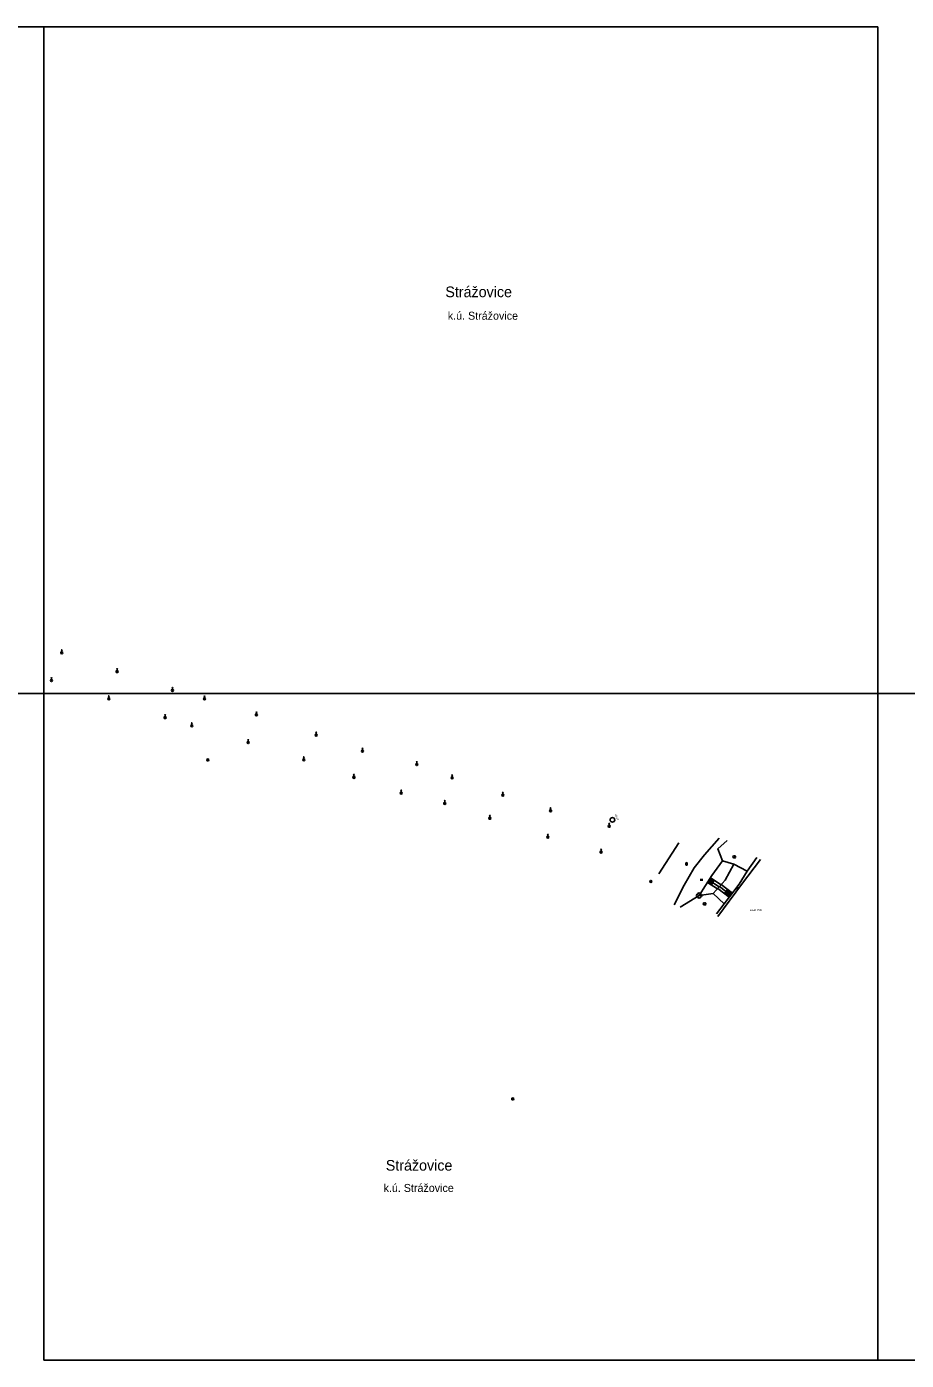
# Model space of a CAD drawing. Extents: x -582188 to -561562, y -1187250 to -1183500.
# Drawn here: x -569069 to -568739, y -1185250 to -1184750 of the extents above; entities that cross this region are included whole.
import ezdxf

# ---------------------------------------------------------------- set-up
doc = ezdxf.new("R2010")
doc.units = 0
for name, color, linetype in [('MAP_ZN_BP', 7, 'Continuous'), ('NÁZEV_K_Ú', 7, 'Continuous'), ('NÁZVY_SÍDEL_JEDNOTKY', 7, 'Continuous'), ('POMOC_POPIS', 7, 'Continuous'), ('ROZHRANÍ_PLOCH', 7, 'Continuous'), ('RÁMY_ML', 7, 'Continuous'), ('VÝŠKOPIS', 7, 'Continuous'), ('ZELEŇ', 7, 'Continuous'), ('ZN_BP', 7, 'Continuous'), ('ZN_DOPLŇKOVÉ', 7, 'Continuous'), ('ZN_KULTUR', 7, 'Continuous')]:
    doc.layers.add(name, color=color, linetype=linetype)

msp = doc.modelspace()

# ---------------------------------------------------------------- linework, layer by layer
at = {"layer": 'MAP_ZN_BP'}
for centre, radius in [((-569001.1, -1185024.921), 0.375), ((-569001.1, -1185024.921), 0.0005), ((-568835.08, -1185070.451), 0.375), ((-568835.08, -1185070.451), 0.0005), ((-568886.84, -1185152.021), 0.375), ((-568886.84, -1185152.021), 0.0005)]:
    msp.add_circle(centre, radius, dxfattribs=at)
at = {"layer": 'ROZHRANÍ_PLOCH'}
msp.add_circle((-568849.475, -1185047.369), 0.858, dxfattribs=at)
at = {"layer": 'RÁMY_ML'}
for p, q in [((-569062.5, -1184750), (-569062.5, -1185250)), ((-568750, -1184750), (-568750, -1185250))]:
    msp.add_line(p, q, dxfattribs=at)
for points in [[(-568750, -1184750), (-569062.5, -1184750), (-569375, -1184750), (-569687.5, -1184750), (-570000, -1184750), (-570937.5, -1184750)], [(-568125, -1185000), (-568437.5, -1185000), (-569375, -1185000), (-569687.5, -1185000), (-570000, -1185000), (-570312.5, -1185000), (-570625, -1185000)], [(-567500, -1185250), (-567812.5, -1185250), (-568750, -1185250), (-569062.5, -1185250)]]:
    msp.add_lwpolyline(points, dxfattribs=at)
at = {"layer": 'VÝŠKOPIS'}
for p, q in [((-568813.31, -1185069.99), (-568809.46, -1185072.47)), ((-568813.04, -1185069.57), (-568811.36, -1185070.65)), ((-568812.77, -1185069.15), (-568808.79, -1185071.71)), ((-568813.85, -1185070.83), (-568810.14, -1185073.23)), ((-568813.58, -1185070.41), (-568811.9, -1185071.49)), ((-568805.73, -1185076.39), (-568810.02, -1185073.1)), ((-568805.12, -1185075.59), (-568809.36, -1185072.35)), ((-568804.51, -1185074.8), (-568808.69, -1185071.6)), ((-568805.42, -1185075.99), (-568807.47, -1185074.42)), ((-568804.81, -1185075.2), (-568806.87, -1185073.63))]:
    msp.add_line(p, q, dxfattribs=at)
for points in [[(-568817, -1185075.72), (-568812.17, -1185068.22), (-568808.23, -1185062.7)], [(-568803.94, -1185063.98), (-568807.28, -1185070.01), (-568811.7, -1185074.99)], [(-568798.96, -1185066.67), (-568801.93, -1185071.43), (-568807.65, -1185078.9)]]:
    msp.add_lwpolyline(points, dxfattribs=at)
at = {"layer": 'ZELEŇ'}
msp.add_line((-568824.61, -1185055.94), (-568832.14, -1185067.63), dxfattribs=at)
for points in [[(-568809.42, -1185054.24), (-568814.94, -1185060.43), (-568818.8, -1185065.3), (-568822.59, -1185071.81), (-568826.39, -1185079.21)], [(-568795.4, -1185061.52), (-568798.96, -1185066.67), (-568803.94, -1185063.98), (-568808.23, -1185062.7), (-568810.04, -1185058.29), (-568806.52, -1185055.06)], [(-568810.54, -1185082.65), (-568807.65, -1185078.9), (-568811.7, -1185074.99), (-568817, -1185075.72), (-568824.13, -1185080.14)]]:
    msp.add_lwpolyline(points, dxfattribs=at)
msp.add_circle((-568817, -1185075.72), 0.0005, dxfattribs=at)
for centre, start, end in [((-568817, -1185075.22), 0, 179.99999), ((-568817.5, -1185075.72), 89.99999, 269.99999), ((-568817, -1185076.22), 179.99999, 359.99999), ((-568816.5, -1185075.72), 270, 89.99999)]:
    msp.add_arc(centre, 0.5, start, end, dxfattribs=at)
at = {"layer": 'ZN_BP'}
for p, q in [((-569056.095, -1184984.974), (-569055.566, -1184984.446)), ((-569055.566, -1184984.978), (-569056.095, -1184984.446)), ((-569055.83, -1184984.335), (-569055.83, -1184983.585)), ((-569059.945, -1184995.394), (-569059.416, -1184994.866)), ((-569059.416, -1184995.398), (-569059.945, -1184994.866)), ((-569059.68, -1184994.755), (-569059.68, -1184994.005)), ((-569035.365, -1184992.064), (-569034.836, -1184991.536)), ((-569034.836, -1184992.068), (-569035.365, -1184991.536)), ((-569035.1, -1184991.425), (-569035.1, -1184990.675)), ((-569014.605, -1184999.084), (-569014.076, -1184998.556)), ((-569014.076, -1184999.088), (-569014.605, -1184998.556)), ((-569014.34, -1184998.445), (-569014.34, -1184997.695)), ((-569038.435, -1185002.254), (-569037.906, -1185001.726)), ((-569037.906, -1185002.258), (-569038.435, -1185001.726)), ((-569038.17, -1185001.615), (-569038.17, -1185000.865)), ((-569002.575, -1185002.264), (-569002.046, -1185001.736)), ((-569002.046, -1185002.268), (-569002.575, -1185001.736)), ((-569002.31, -1185001.625), (-569002.31, -1185000.875)), ((-569017.375, -1185009.324), (-569016.846, -1185008.796)), ((-569016.846, -1185009.328), (-569017.375, -1185008.796)), ((-569017.11, -1185008.685), (-569017.11, -1185007.935)), ((-568983.165, -1185008.264), (-568982.636, -1185007.736)), ((-568982.636, -1185008.268), (-568983.165, -1185007.736)), ((-568982.9, -1185007.625), (-568982.9, -1185006.875)), ((-569007.365, -1185012.344), (-569006.836, -1185011.816)), ((-569006.836, -1185012.348), (-569007.365, -1185011.816)), ((-569007.1, -1185011.705), (-569007.1, -1185010.955)), ((-568960.44, -1185015.245), (-568960.44, -1185014.495)), ((-568986.205, -1185018.644), (-568985.676, -1185018.116)), ((-568985.676, -1185018.648), (-568986.205, -1185018.116)), ((-568985.94, -1185018.005), (-568985.94, -1185017.255)), ((-568960.705, -1185015.884), (-568960.176, -1185015.356)), ((-568960.176, -1185015.888), (-568960.705, -1185015.356)), ((-568965.405, -1185025.124), (-568964.876, -1185024.596)), ((-568964.876, -1185025.128), (-568965.405, -1185024.596)), ((-568965.14, -1185024.485), (-568965.14, -1185023.735)), ((-568943.415, -1185021.844), (-568942.886, -1185021.316)), ((-568942.886, -1185021.848), (-568943.415, -1185021.316)), ((-568943.15, -1185021.205), (-568943.15, -1185020.455)), ((-568923.045, -1185026.884), (-568922.516, -1185026.356)), ((-568922.516, -1185026.888), (-568923.045, -1185026.356)), ((-568922.78, -1185026.245), (-568922.78, -1185025.495)), ((-568946.575, -1185031.694), (-568946.046, -1185031.166)), ((-568946.046, -1185031.698), (-568946.575, -1185031.166)), ((-568946.31, -1185031.055), (-568946.31, -1185030.305)), ((-568909.835, -1185031.844), (-568909.306, -1185031.316)), ((-568909.306, -1185031.848), (-568909.835, -1185031.316)), ((-568909.57, -1185031.205), (-568909.57, -1185030.455)), ((-568928.855, -1185037.604), (-568928.326, -1185037.076)), ((-568928.326, -1185037.608), (-568928.855, -1185037.076)), ((-568928.59, -1185036.965), (-568928.59, -1185036.215)), ((-568890.805, -1185038.394), (-568890.276, -1185037.866)), ((-568890.276, -1185038.398), (-568890.805, -1185037.866)), ((-568890.54, -1185037.755), (-568890.54, -1185037.005)), ((-568912.595, -1185041.484), (-568912.066, -1185040.956)), ((-568912.066, -1185041.488), (-568912.595, -1185040.956)), ((-568912.33, -1185040.845), (-568912.33, -1185040.095)), ((-568872.895, -1185044.214), (-568872.366, -1185043.686)), ((-568872.366, -1185044.218), (-568872.895, -1185043.686)), ((-568872.63, -1185043.575), (-568872.63, -1185042.825)), ((-568895.675, -1185047.064), (-568895.146, -1185046.536)), ((-568895.146, -1185047.068), (-568895.675, -1185046.536)), ((-568895.41, -1185046.425), (-568895.41, -1185045.675)), ((-568850.935, -1185050.064), (-568850.406, -1185049.536)), ((-568850.406, -1185050.068), (-568850.935, -1185049.536)), ((-568850.67, -1185049.425), (-568850.67, -1185048.675)), ((-568873.915, -1185054.134), (-568873.386, -1185053.606)), ((-568873.386, -1185054.138), (-568873.915, -1185053.606)), ((-568873.65, -1185053.495), (-568873.65, -1185052.745)), ((-568854.015, -1185059.734), (-568853.486, -1185059.206)), ((-568853.486, -1185059.738), (-568854.015, -1185059.206)), ((-568853.75, -1185059.095), (-568853.75, -1185058.345))]:
    msp.add_line(p, q, dxfattribs=at)
for points in [[(-569055.955, -1184983.835), (-569055.83, -1184983.585), (-569055.705, -1184983.835)], [(-569059.805, -1184994.255), (-569059.68, -1184994.005), (-569059.555, -1184994.255)], [(-569035.225, -1184990.925), (-569035.1, -1184990.675), (-569034.975, -1184990.925)], [(-569014.465, -1184997.945), (-569014.34, -1184997.695), (-569014.215, -1184997.945)], [(-569038.295, -1185001.115), (-569038.17, -1185000.865), (-569038.045, -1185001.115)], [(-569002.435, -1185001.125), (-569002.31, -1185000.875), (-569002.185, -1185001.125)], [(-569017.235, -1185008.185), (-569017.11, -1185007.935), (-569016.985, -1185008.185)], [(-568983.025, -1185007.125), (-568982.9, -1185006.875), (-568982.775, -1185007.125)], [(-569007.225, -1185011.205), (-569007.1, -1185010.955), (-569006.975, -1185011.205)], [(-568960.565, -1185014.745), (-568960.44, -1185014.495), (-568960.315, -1185014.745)], [(-568986.065, -1185017.505), (-568985.94, -1185017.255), (-568985.815, -1185017.505)], [(-568965.265, -1185023.985), (-568965.14, -1185023.735), (-568965.015, -1185023.985)], [(-568943.275, -1185020.705), (-568943.15, -1185020.455), (-568943.025, -1185020.705)], [(-568922.905, -1185025.745), (-568922.78, -1185025.495), (-568922.655, -1185025.745)], [(-568946.435, -1185030.555), (-568946.31, -1185030.305), (-568946.185, -1185030.555)], [(-568909.695, -1185030.705), (-568909.57, -1185030.455), (-568909.445, -1185030.705)], [(-568928.715, -1185036.465), (-568928.59, -1185036.215), (-568928.465, -1185036.465)], [(-568890.665, -1185037.255), (-568890.54, -1185037.005), (-568890.415, -1185037.255)], [(-568912.455, -1185040.345), (-568912.33, -1185040.095), (-568912.205, -1185040.345)], [(-568872.755, -1185043.075), (-568872.63, -1185042.825), (-568872.505, -1185043.075)], [(-568895.535, -1185045.925), (-568895.41, -1185045.675), (-568895.285, -1185045.925)], [(-568850.795, -1185048.925), (-568850.67, -1185048.675), (-568850.545, -1185048.925)], [(-568873.775, -1185052.995), (-568873.65, -1185052.745), (-568873.525, -1185052.995)], [(-568853.875, -1185058.595), (-568853.75, -1185058.345), (-568853.625, -1185058.595)]]:
    msp.add_lwpolyline(points, dxfattribs=at)
for centre in [(-569055.83, -1184984.71), (-569059.68, -1184995.13), (-569035.1, -1184991.8), (-569014.34, -1184998.82), (-569038.17, -1185001.99), (-569002.31, -1185002), (-569017.11, -1185009.06), (-568982.9, -1185008), (-569007.1, -1185012.08), (-568985.94, -1185018.38), (-568960.44, -1185015.62), (-568965.14, -1185024.86), (-568943.15, -1185021.58), (-568922.78, -1185026.62), (-568946.31, -1185031.43), (-568909.57, -1185031.58), (-568928.59, -1185037.34), (-568890.54, -1185038.13), (-568912.33, -1185041.22), (-568872.63, -1185043.95), (-568895.41, -1185046.8), (-568850.67, -1185049.8), (-568873.65, -1185053.87), (-568853.75, -1185059.47)]:
    msp.add_circle(centre, 0.375, dxfattribs=at)
at = {"layer": 'ZN_DOPLŇKOVÉ'}
msp.add_lwpolyline([(-568793.97, -1185062.18), (-568801.07, -1185071.64), (-568810.03, -1185083.63)], dxfattribs=at)
at = {"layer": 'ZN_KULTUR'}
for p, q in [((-568822.19, -1185063.88), (-568821.19, -1185063.88)), ((-568821.94, -1185064.13), (-568821.94, -1185063.63)), ((-568821.44, -1185064.13), (-568821.44, -1185063.63)), ((-568803.94, -1185061.585), (-568803.315, -1185061.585)), ((-568816.29, -1185070.195), (-568816.29, -1185069.445)), ((-568815.79, -1185070.195), (-568815.79, -1185069.445)), ((-568802.9, -1185073.335), (-568802.9, -1185072.585)), ((-568802.4, -1185073.335), (-568802.4, -1185072.585)), ((-568815.07, -1185079.235), (-568814.445, -1185079.235))]:
    msp.add_line(p, q, dxfattribs=at)
for centre in [(-568803.94, -1185061.21), (-568815.07, -1185078.86)]:
    msp.add_circle(centre, 0.375, dxfattribs=at)
for centre, radius, start, end in [((-568821.69, -1185063.63), 0.25, 0, 179.99999), ((-568821.69, -1185064.13), 0.25, 179.99999, 359.99999), ((-568803.69, -1185061.21), 0.375, 249.49437, 109.04743), ((-568814.82, -1185078.86), 0.375, 249.49437, 109.04743)]:
    msp.add_arc(centre, radius, start, end, dxfattribs=at)

# ---------------------------------------------------------------- texts
at = {"layer": 'NÁZEV_K_Ú'}
for p in [(-568911.16, -1184859.87), (-568935.23, -1185186.87)]:
    msp.add_text('k.ú. Strážovice', height=3, dxfattribs=at).set_placement(p)
at = {"layer": 'NÁZVY_SÍDEL_JEDNOTKY'}
for p in [(-568912.08, -1184851.42), (-568934.4, -1185178.89)]:
    msp.add_text('Strážovice', height=4, dxfattribs=at).set_placement(p)
at = {"layer": 'POMOC_POPIS'}
msp.add_text('skruž', height=0.75, rotation=293.32632, dxfattribs=at).set_placement((-568848.62, -1185045.32))
msp.add_text('areál FVE', height=0.75, dxfattribs=at).set_placement((-568798.04, -1185081.56))

doc.saveas('drawing.dxf')
